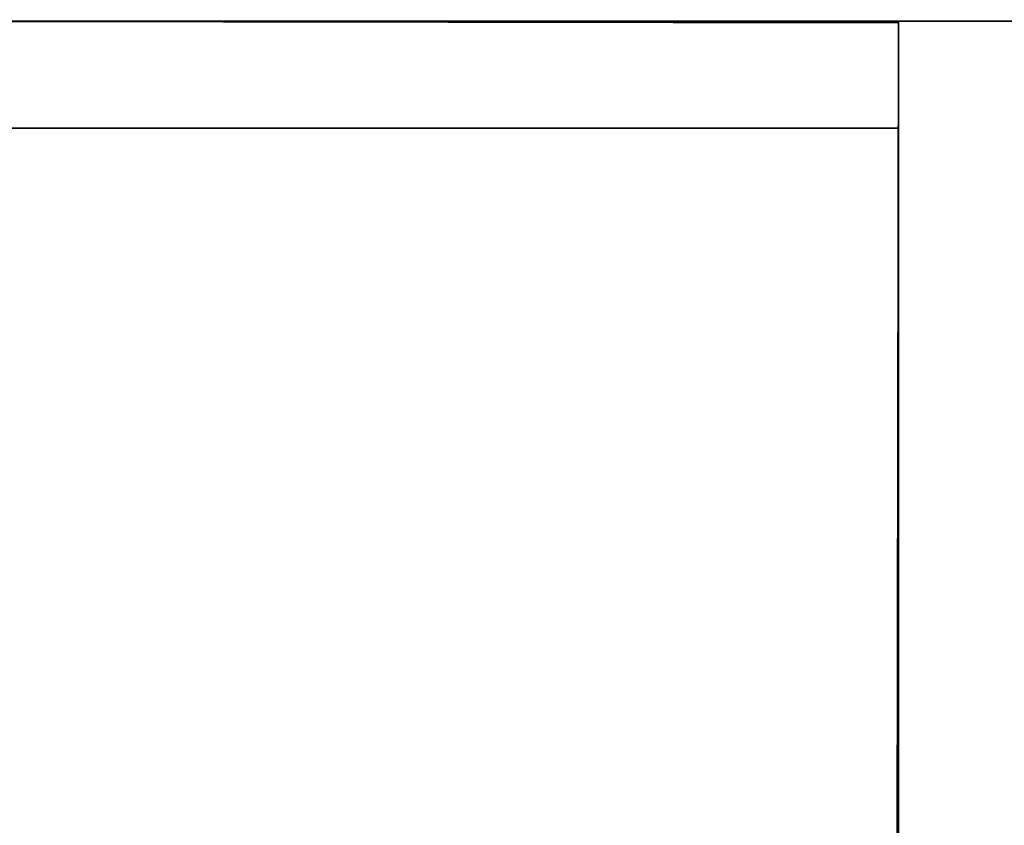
# Model space of a CAD drawing. Extents: x 413.3 to 457.5, y 5047.8 to 5050.
# Tile 271 of 656: x 427.3905 to 427.4781, y 5049.9535 to 5050.0252. Entities that reach past the tile are written whole.
import ezdxf

# ---------------------------------------------------------------- set-up
doc = ezdxf.new("R2010")
doc.units = 0
doc.header["$LTSCALE"] = 150
doc.header["$MEASUREMENT"] = 0
doc.layers.add('3DFACE_SHAPE', color=7, linetype='CONTINUOUS')

msp = doc.modelspace()

# ---------------------------------------------------------------- linework, layer by layer
at = {"layer": '3DFACE_SHAPE', "color": 13}
for points, invisible_edges in [([(427.468689, 5050.024866), (427.26869, 5050.025153), (427.26554, 5047.825153)], 12), ([(427.26554, 5047.825153, -0.2), (427.26869, 5050.025153, -0.2), (427.465539, 5047.824866, -0.2)], 2), ([(427.268689, 5050.025009, -2.5), (427.468689, 5050.025009, -2.5), (427.365539, 5050.015509, -2.5)], 14), ([(427.268689, 5050.025009, -0.2), (427.371839, 5050.015509, -0.2), (427.468689, 5050.025009, -0.2)], 3), ([(427.268689, 5050.025009, -2.5), (427.268689, 5050.025009, -0.2), (427.468689, 5050.025009, -2.5)], 2), ([(427.268689, 5050.025009, -0.2), (427.468689, 5050.025009, -0.2), (427.468689, 5050.025009, -2.5)], 12), ([(427.468689, 5050.024866, -0.2), (427.26869, 5050.025153, -0.2), (427.371839, 5050.025005, -0.1905)], 14), ([(427.468689, 5050.024866), (427.365539, 5050.025014, -0.0095), (427.26869, 5050.025153)], 3), ([(427.26869, 5050.025153, -0.2), (427.468689, 5050.024866, -0.2), (427.465539, 5047.824866, -0.2)], 12), ([(427.371839, 5050.025005, -0.0095), (427.365539, 5050.025014, -0.0095), (427.468689, 5050.024866)], 15), ([(427.365539, 5050.015509, -2.5), (427.468689, 5050.025009, -2.5), (427.371839, 5050.015509, -2.5)], 15), ([(427.368689, 5047.825005, -0.0095), (427.371839, 5050.025005, -0.0095), (427.465539, 5047.824866, -0.0095)], 2), ([(427.468689, 5050.024866, -0.1905), (427.371839, 5050.025005, -0.1905), (427.368689, 5047.825005, -0.1905)], 12), ([(427.468689, 5050.025009, -2.5), (427.468689, 5050.015509, -2.5), (427.371839, 5050.015509, -2.5)], 12), ([(427.371839, 5050.015509, -0.2), (427.468689, 5050.015509, -0.2), (427.468689, 5050.025009, -0.2)], 12), ([(427.468689, 5050.024866, -0.1905), (427.468689, 5050.024866, -0.2), (427.371839, 5050.025005, -0.1905)], 2), ([(427.468689, 5050.024866, -0.0095), (427.371839, 5050.025005, -0.0095), (427.468689, 5050.024866)], 2), ([(427.371839, 5050.025005, -0.0095), (427.468689, 5050.024866, -0.0095), (427.465539, 5047.824866, -0.0095)], 12), ([(427.468689, 5050.025009, -2.5), (427.468689, 5050.025009, -0.2), (427.468689, 5050.015509, -2.5)], 2), ([(427.468689, 5050.025009, -0.2), (427.468689, 5050.015509, -0.2), (427.468689, 5050.015509, -2.5)], 12), ([(427.468689, 5050.025009, -0.0095), (427.468689, 5049.928159, -0.0095), (427.468689, 5050.025009)], 2), ([(427.468689, 5049.928159, -0.0095), (427.468689, 5049.921859, -0.0095), (427.468689, 5050.025009)], 14), ([(427.468689, 5050.025009), (427.468689, 5049.921859, -0.0095), (427.468689, 5049.825009)], 3), ([(427.468689, 5049.825009), (431.268689, 5049.825009), (427.468689, 5050.025009)], 2), ([(431.268689, 5049.825009), (431.268689, 5050.025009), (427.468689, 5050.025009)], 12), ([(427.468689, 5050.025009, -0.0095), (431.268689, 5050.025009, -0.0095), (427.468689, 5049.928159, -0.0095)], 2), ([(431.268689, 5050.025009, -0.0095), (431.268689, 5049.928159, -0.0095), (427.468689, 5049.928159, -0.0095)], 12), ([(427.468689, 5050.025009), (431.268689, 5050.025009), (427.468689, 5050.025009, -0.0095)], 2), ([(431.268689, 5050.025009), (431.268689, 5050.025009, -0.0095), (427.468689, 5050.025009, -0.0095)], 12), ([(431.268689, 5049.825009, -0.2), (427.468689, 5049.825009, -0.2), (431.268689, 5050.025009, -0.2)], 2), ([(427.468689, 5049.825009, -0.2), (427.468689, 5050.025009, -0.2), (431.268689, 5050.025009, -0.2)], 12), ([(431.268689, 5050.025009, -0.1905), (427.468689, 5050.025009, -0.1905), (431.268689, 5049.928159, -0.1905)], 2), ([(427.468689, 5050.025009, -0.1905), (427.468689, 5049.928159, -0.1905), (431.268689, 5049.928159, -0.1905)], 12), ([(431.268689, 5050.025009, -0.2), (427.468689, 5050.025009, -0.2), (431.268689, 5050.025009, -0.1905)], 2), ([(427.468689, 5050.025009, -0.2), (427.468689, 5050.025009, -0.1905), (431.268689, 5050.025009, -0.1905)], 12), ([(427.468689, 5049.825009, -0.2), (427.468689, 5049.928159, -0.1905), (427.468689, 5050.025009, -0.2)], 3), ([(427.468689, 5049.928159, -0.1905), (427.468689, 5050.025009, -0.1905), (427.468689, 5050.025009, -0.2)], 12), ([(427.465539, 5047.824866), (427.468689, 5050.024866), (427.26554, 5047.825153)], 2), ([(427.465539, 5047.824866, -0.1905), (427.468689, 5050.024866, -0.1905), (427.368689, 5047.825005, -0.1905)], 2), ([(427.465539, 5047.824866, -0.0095), (427.468689, 5050.024866, -0.0095), (427.465539, 5047.824866)], 2), ([(427.468689, 5050.024866, -0.0095), (427.468689, 5050.024866), (427.465539, 5047.824866)], 12), ([(427.465539, 5047.824866, -0.2), (427.468689, 5050.024866, -0.2), (427.465539, 5047.824866, -0.1905)], 2), ([(427.468689, 5050.024866, -0.2), (427.468689, 5050.024866, -0.1905), (427.465539, 5047.824866, -0.1905)], 12), ([(427.468689, 5050.015509, -2.5), (427.468689, 5050.015509, -0.2), (427.371839, 5050.015509, -2.5)], 2), ([(427.468689, 5050.015509, -0.2), (427.371839, 5050.015509, -0.2), (427.371839, 5050.015509, -2.5)], 12)]:
    msp.add_3dface(points, dxfattribs=dict(at, invisible_edges=invisible_edges))

doc.saveas('drawing.dxf')
